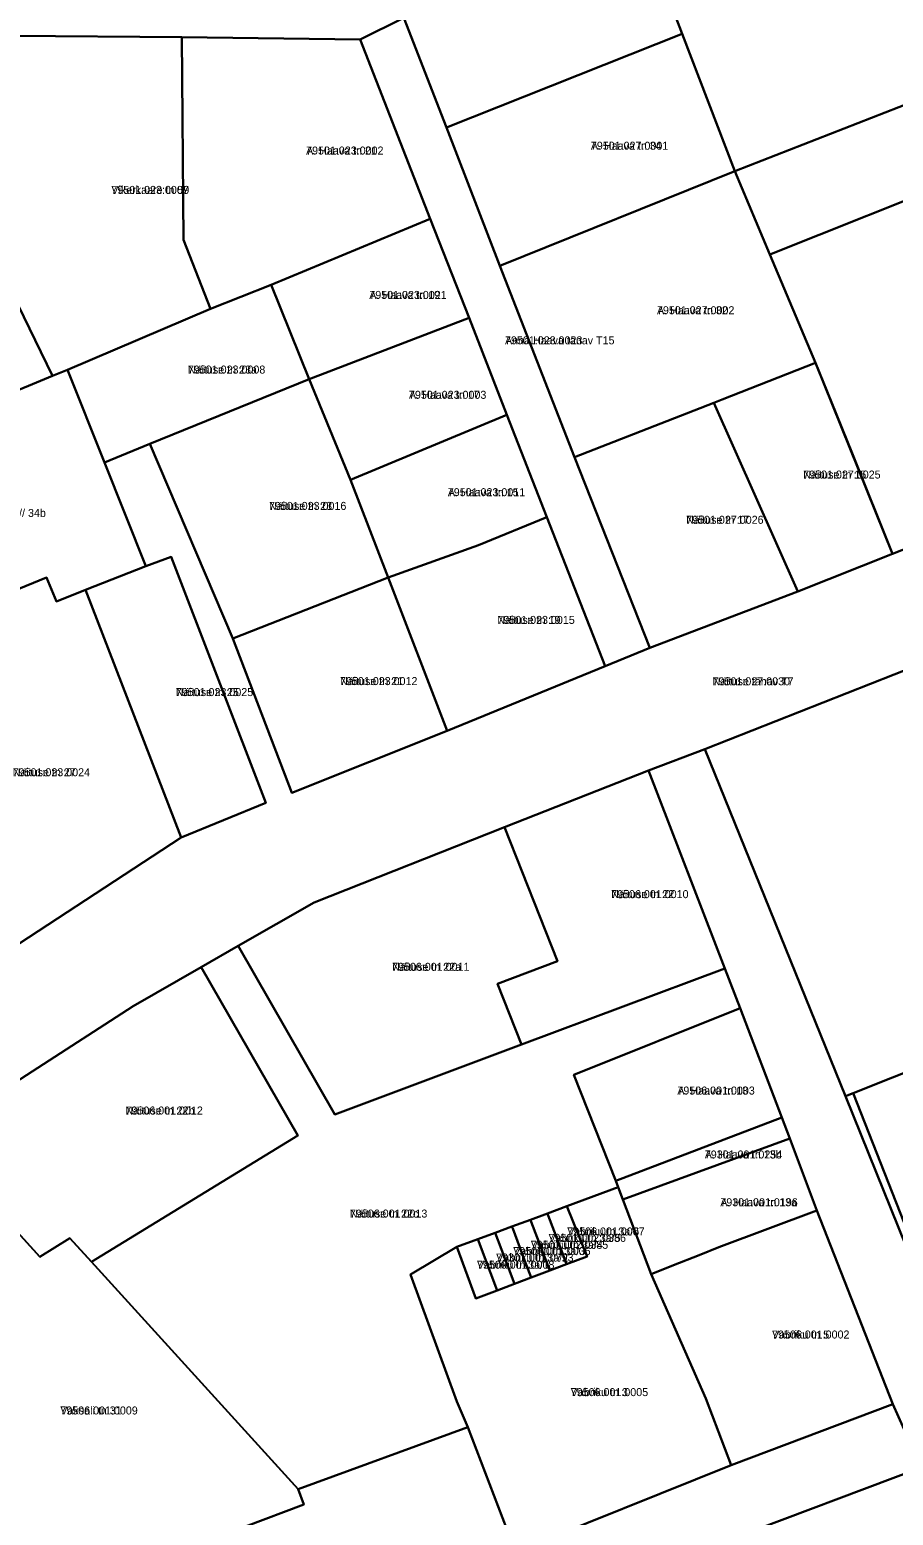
# Model space of a CAD drawing. Extents: x 643847 to 663718, y 6468443 to 6482775.
# Drawn here: x 658080 to 658241.8, y 6473906.7 to 6474185.2 of the extents above; entities that cross this region are included whole.
import ezdxf

# ---------------------------------------------------------------- set-up
doc = ezdxf.new("R2010")
doc.units = 0
for name, color, linetype in [('L_AADRESS', 7, 'Continuous'), ('PIIR', 7, 'Continuous'), ('TUNNUS', 7, 'Continuous')]:
    doc.layers.add(name, color=color, linetype=linetype)

msp = doc.modelspace()

# ---------------------------------------------------------------- linework, layer by layer
at = {"layer": 'PIIR'}
for points in [[(658220.23, 6474218.7), (658241.89, 6474203.25), (658253.12, 6474174.69), (658212.15, 6474158.69), (658202.29, 6474184.47), (658199.64, 6474191.39), (658168.69, 6474212.94), (658189.05, 6474240.99)], [(658168.69, 6474212.94), (658199.64, 6474191.39), (658202.29, 6474184.47), (658158.09, 6474166.9), (658150.14, 6474187.44)], [(658052.83, 6474184.17), (658027.17, 6474184.48), (658033.15, 6474210.25), (658036.76, 6474205.47), (658046.08, 6474197.88), (658048.87, 6474196.63), (658059.17, 6474194.95), (658113.95, 6474192.61), (658142.38, 6474191.9), (658150.14, 6474187.44), (658141.91, 6474183.41), (658108.53, 6474183.8), (658077, 6474184.04)], [(658169.44, 6474113), (658162.33, 6474131.2), (658155.06, 6474149.79), (658141.91, 6474183.41), (658150.14, 6474187.44), (658158.09, 6474166.9), (658168.12, 6474140.97), (658182.11, 6474105.07), (658196.23, 6474069.34), (658187.86, 6474065.91), (658176.93, 6474093.87)], [(658077, 6474184.04), (658076.72, 6474135.91), (658084.29, 6474120.32), (658053.28, 6474107.48), (658041.93, 6474129.79), (658044.12, 6474140.49), (658052.83, 6474184.17)], [(658202.29, 6474184.47), (658212.15, 6474158.69), (658168.12, 6474140.97), (658158.09, 6474166.9)], [(658108.53, 6474183.8), (658108.83, 6474145.85), (658113.9, 6474132.89), (658087.06, 6474121.47), (658084.29, 6474120.32), (658076.72, 6474135.91), (658077, 6474184.04)], [(658155.06, 6474149.79), (658125.27, 6474137.41), (658113.9, 6474132.89), (658108.83, 6474145.85), (658108.53, 6474183.8), (658141.91, 6474183.41)], [(658266.44, 6474129.81), (658255.35, 6474157.69), (658218.71, 6474143.11), (658212.15, 6474158.69), (658253.12, 6474174.69), (658257.01, 6474176.21), (658258.48, 6474173.11), (658259.64, 6474170.26), (658260.79, 6474167.36), (658262.05, 6474164.24), (658271.34, 6474167.8), (658274.61, 6474169.32), (658282.73, 6474149.06), (658286.94, 6474137.85), (658289.47, 6474129.76), (658287.77, 6474128.85), (658269.57, 6474121.94)], [(658212.15, 6474158.69), (658218.71, 6474143.11), (658227.27, 6474122.77), (658209.75, 6474115.9), (658208.2, 6474115.3), (658182.11, 6474105.07), (658168.12, 6474140.97)], [(658241.7, 6474086.94), (658227.27, 6474122.77), (658218.71, 6474143.11), (658255.35, 6474157.69), (658266.44, 6474129.81), (658261.79, 6474127.96), (658273.17, 6474099.34)], [(658155.06, 6474149.79), (658162.33, 6474131.2), (658132.38, 6474119.71), (658125.27, 6474137.41)], [(658094, 6474104.11), (658087.06, 6474121.47), (658113.9, 6474132.89), (658125.27, 6474137.41), (658132.38, 6474119.71), (658102.52, 6474107.57)], [(658169.44, 6474113), (658140.1, 6474100.85), (658132.38, 6474119.71), (658162.33, 6474131.2)], [(658011.24, 6474090.05), (658053.28, 6474107.48), (658084.29, 6474120.32), (658087.07, 6474121.49), (658094, 6474104.11), (658101.79, 6474084.63), (658090.47, 6474080.19), (658085, 6474078.05), (658083.14, 6474082.5), (658043.49, 6474066.26), (658008.68, 6474072.21)], [(658241.7, 6474086.94), (658223.92, 6474079.89), (658208.2, 6474115.3), (658209.75, 6474115.9), (658227.27, 6474122.77), (658230.25, 6474115.39), (658234.1, 6474105.83)], [(658102.52, 6474107.57), (658132.38, 6474119.71), (658140.1, 6474100.85), (658147.16, 6474082.53), (658118.06, 6474071.09)], [(658223.92, 6474079.89), (658196.23, 6474069.34), (658182.11, 6474105.07), (658208.2, 6474115.3)], [(658176.93, 6474093.87), (658164.12, 6474088.6), (658147.16, 6474082.53), (658140.1, 6474100.85), (658169.44, 6474113)], [(658158.24, 6474053.78), (658147.16, 6474082.53), (658164.12, 6474088.6), (658176.93, 6474093.87), (658187.86, 6474065.91)], [(658090.47, 6474080.19), (658101.79, 6474084.63), (658106.54, 6474086.42), (658124.28, 6474040.27), (658108.36, 6474033.79)], [(658008.68, 6474072.21), (658043.49, 6474066.26), (658083.14, 6474082.5), (658085, 6474078.05), (658090.47, 6474080.19), (658108.36, 6474033.79), (658069.04, 6474008.04), (658052.76, 6474033.21), (658048.03, 6474039.99), (658047.64, 6474041.28), (658046.7, 6474044.36), (658051.48, 6474045.82), (658049.73, 6474051.56), (658044.95, 6474050.1), (658042.19, 6474059.19), (658007.67, 6474065.14)], [(658129.1, 6474042.19), (658118.06, 6474071.09), (658147.16, 6474082.53), (658158.24, 6474053.78)], [(658275.21, 6474013.18), (658278.87, 6474003.61), (658234.33, 6473985.85), (658232.88, 6473985.27), (658206.5, 6474050.37), (658264.18, 6474073.08), (658279.34, 6474033.45), (658285.58, 6474017.15)], [(658169, 6474035.72), (658195.93, 6474046.32), (658210.26, 6474009.23), (658172.17, 6473994.98), (658167.67, 6474006.38), (658178.9, 6474010.61)], [(658119.05, 6474013.45), (658133.29, 6474021.62), (658169, 6474035.72), (658178.9, 6474010.61), (658167.67, 6474006.38), (658172.17, 6473994.98), (658137.16, 6473981.88)], [(658112.11, 6474009.48), (658119.05, 6474013.45), (658137.16, 6473981.88), (658172.17, 6473994.98), (658210.26, 6474009.23), (658213.15, 6474001.77), (658181.96, 6473989.27), (658189.82, 6473969.43), (658190.29, 6473968.22), (658180.68, 6473964.67), (658177.02, 6473963.32), (658173.84, 6473962.14), (658170.37, 6473960.86), (658167.25, 6473959.7), (658163.97, 6473958.49), (658160.05, 6473957.03), (658151.34, 6473951.87), (658160.07, 6473928.07), (658162.13, 6473923.26), (658130.32, 6473911.62), (658091.56, 6473954.23), (658130.22, 6473977.9)], [(658061.45, 6473977.65), (658099.41, 6474002.19), (658112.11, 6474009.48), (658130.22, 6473977.9), (658091.56, 6473954.23), (658087.53, 6473958.66), (658081.88, 6473955.21)], [(658234.33, 6473985.85), (658278.87, 6474003.61), (658289.19, 6474007.72), (658290.8, 6474003.49), (658290.27, 6474003.21), (658302.45, 6473971.44), (658302.54, 6473971.21), (658313.93, 6473941.17), (658259.97, 6473920.55)], [(658220.96, 6473981.31), (658189.82, 6473969.43), (658181.96, 6473989.27), (658213.15, 6474001.77)], [(658258.47, 6473919.96), (658247.11, 6473949.98), (658232.88, 6473985.27), (658234.33, 6473985.85), (658259.97, 6473920.55)], [(658189.82, 6473969.43), (658220.96, 6473981.31), (658222.44, 6473977.35), (658191.17, 6473965.92), (658190.29, 6473968.22)], [(658101.04, 6473873.61), (658086.01, 6473890.45), (658029.79, 6473952.09), (658029.64, 6473957.09), (658038.99, 6473963.11), (658061.45, 6473977.65), (658081.88, 6473955.21), (658087.53, 6473958.66), (658091.56, 6473954.23), (658130.32, 6473911.62), (658131.37, 6473908.78), (658120.43, 6473904.62), (658128.18, 6473883.63)], [(658196.47, 6473951.96), (658191.17, 6473965.92), (658222.44, 6473977.35), (658227.5, 6473963.84), (658209.13, 6473956.98), (658205.48, 6473955.47), (658200.65, 6473953.61)], [(658171.03, 6473899.88), (658162.13, 6473923.26), (658160.07, 6473928.07), (658151.34, 6473951.87), (658160.05, 6473957.03), (658163.59, 6473947.38), (658167.59, 6473948.88), (658170.86, 6473950.12), (658173.97, 6473951.29), (658177.46, 6473952.6), (658180.61, 6473953.79), (658184.44, 6473955.23), (658180.68, 6473964.67), (658190.29, 6473968.22), (658191.17, 6473965.92), (658196.47, 6473951.96), (658206.72, 6473928.6), (658211.43, 6473916.15)], [(658180.61, 6473953.79), (658179.38, 6473957.07), (658177.17, 6473962.9), (658177.02, 6473963.32), (658180.68, 6473964.67), (658184.44, 6473955.23)], [(658177.46, 6473952.6), (658173.97, 6473951.29), (658172.74, 6473954.57), (658170.52, 6473960.47), (658170.37, 6473960.86), (658173.84, 6473962.14), (658174, 6473961.73), (658176.22, 6473955.86)], [(658179.38, 6473957.07), (658180.61, 6473953.79), (658177.46, 6473952.6), (658176.22, 6473955.86), (658175.11, 6473958.79), (658174, 6473961.73), (658173.84, 6473962.14), (658177.02, 6473963.32), (658177.17, 6473962.9)], [(658211.43, 6473916.15), (658206.72, 6473928.6), (658196.47, 6473951.96), (658200.65, 6473953.61), (658205.48, 6473955.47), (658209.13, 6473956.98), (658227.5, 6473963.84), (658241.76, 6473927.55)], [(658170.86, 6473950.12), (658167.59, 6473948.88), (658166.35, 6473952.16), (658163.97, 6473958.49), (658167.25, 6473959.7), (658169.62, 6473953.4)], [(658170.86, 6473950.12), (658169.62, 6473953.4), (658167.25, 6473959.7), (658170.37, 6473960.86), (658170.52, 6473960.47), (658172.74, 6473954.57), (658173.97, 6473951.29)], [(658163.59, 6473947.38), (658160.05, 6473957.03), (658163.97, 6473958.49), (658166.35, 6473952.16), (658167.59, 6473948.88)], [(658101.04, 6473873.61), (658128.18, 6473883.63), (658171.03, 6473899.88), (658211.43, 6473916.15), (658241.76, 6473927.55), (658247.08, 6473915.71), (658210.88, 6473902.09), (658192.95, 6473895.3), (658160.95, 6473883.62), (658156.96, 6473882.17), (658133.07, 6473873.45), (658117.06, 6473867.6)], [(658120.43, 6473904.62), (658131.37, 6473908.78), (658130.32, 6473911.62), (658162.13, 6473923.26), (658171.03, 6473899.88), (658128.18, 6473883.63)], [(658247.08, 6473915.71), (658254.22, 6473897.08), (658228.09, 6473887.34), (658218.78, 6473883.72), (658210.88, 6473902.09)]]:
    msp.add_lwpolyline(points, close=True, dxfattribs=at)
for points in [[(658069.04, 6474008.04), (658108.36, 6474033.79), (658124.28, 6474040.27), (658106.54, 6474086.42), (658101.79, 6474084.63), (658094, 6474104.11), (658102.52, 6474107.57), (658118.06, 6474071.09), (658129.1, 6474042.19), (658158.24, 6474053.78), (658187.86, 6474065.91), (658196.23, 6474069.34), (658223.92, 6474079.89), (658241.7, 6474086.94), (658273.17, 6474099.34), (658261.79, 6474127.96), (658266.44, 6474129.81), (658269.57, 6474121.94), (658277.82, 6474101.16), (658294.31, 6474107.71), (658325.8, 6474120.17), (658357.54, 6474132.71), (658390.69, 6474145.8), (658401.03, 6474145.94)], [(658443.14, 6474143.35), (658387.08, 6474121.26), (658355.34, 6474109.12), (658330.83, 6474099.83), (658319.54, 6474094.87), (658303.05, 6474088.5), (658264.18, 6474073.08), (658206.5, 6474050.37), (658195.93, 6474046.32), (658169, 6474035.72), (658133.29, 6474021.62), (658119.05, 6474013.45), (658112.11, 6474009.48), (658099.41, 6474002.19), (658061.45, 6473977.65)], [(658254.22, 6473897.08), (658247.08, 6473915.71), (658241.76, 6473927.55), (658227.5, 6473963.84), (658222.44, 6473977.35), (658220.96, 6473981.31), (658213.15, 6474001.77), (658210.26, 6474009.23), (658195.93, 6474046.32), (658206.5, 6474050.37), (658232.88, 6473985.27), (658247.11, 6473949.98), (658258.47, 6473919.96), (658280.75, 6473863.29)]]:
    msp.add_lwpolyline(points, dxfattribs=at)

# ---------------------------------------------------------------- texts
at = {"layer": 'L_AADRESS'}
for s, p in [('A. Haava tn 21', (658131.8, 6474161.82)), ('A. Haava tn 34', (658185.16, 6474162.72)), ('Vikerkaare tn 59', (658095.31, 6474154.44)), ('A. Haava tn 19', (658143.64, 6474134.75)), ('A. Haava tn 32', (658197.55, 6474131.88)), ('Anna Haava tänav T15', (658169.07, 6474126.24)), ('Näituse tn 23a', (658109.65, 6474120.76)), ('A. Haava tn 17', (658151.07, 6474116.03)), ('Näituse tn 15', (658224.95, 6474101.08)), ('A. Haava tn 15', (658158.35, 6474097.77)), ('J. Hurda tn 34 // 34a // 34b', (658059.28, 6474093.88)), ('Näituse tn 23', (658124.84, 6474095.2)), ('Näituse tn 17', (658203.02, 6474092.6)), ('Näituse tn 19', (658167.64, 6474073.83)), ('Näituse tn 25', (658107.38, 6474060.3)), ('Näituse tn 21', (658138.16, 6474062.36)), ('Näituse tänav T7', (658207.97, 6474062.32)), ('Näituse tn 27', (658076.81, 6474045.27)), ('Näituse tn 22', (658188.96, 6474022.42)), ('Näituse tn 22a', (658147.91, 6474008.8)), ('A. Haava tn 13', (658201.37, 6473985.6)), ('Näituse tn 22b', (658097.95, 6473981.86)), ('A. Haava tn 13b', (658206.51, 6473973.62)), ('A. Haava tn 13a', (658209.42, 6473964.66)), ('Näituse tn 22c', (658140.01, 6473962.54)), ('Vabriku tn 3a/5', (658177.23, 6473957.99)), ('Vabriku tn 3a/6', (658180.73, 6473959.19)), ('Vabriku tn 3a/2', (658167.41, 6473954.3)), ('Vabriku tn 3a/3', (658170.61, 6473955.51)), ('Vabriku tn 3a/4', (658173.91, 6473956.69)), ('Vabriku tn 3a/1', (658163.82, 6473952.95)), ('Vabriku tn 5', (658219.11, 6473939.87)), ('Vabriku tn 3', (658181.39, 6473929.07)), ('Vaksali tn 31', (658085.75, 6473925.63))]:
    msp.add_text(s, height=1.5, dxfattribs=at).set_placement(p)
at = {"layer": 'TUNNUS'}
for s, p in [('79501:023:0002', (658131.8, 6474161.82)), ('79501:027:0001', (658185.16, 6474162.72)), ('79501:023:0007', (658095.31, 6474154.44)), ('79501:023:0021', (658143.64, 6474134.75)), ('79501:027:0002', (658197.55, 6474131.88)), ('79501:023:0023', (658169.07, 6474126.24)), ('79501:023:0008', (658109.65, 6474120.76)), ('79501:023:0003', (658151.07, 6474116.03)), ('79501:027:0025', (658224.95, 6474101.08)), ('79501:023:0011', (658158.35, 6474097.77)), ('79501:023:0016', (658124.84, 6474095.2)), ('79501:027:0026', (658203.02, 6474092.6)), ('79501:023:0015', (658167.64, 6474073.83)), ('79501:023:0025', (658107.38, 6474060.3)), ('79501:023:0012', (658138.16, 6474062.36)), ('79501:027:0030', (658207.97, 6474062.32)), ('79501:023:0024', (658076.81, 6474045.27)), ('79506:001:0010', (658188.96, 6474022.42)), ('79506:001:0011', (658147.91, 6474008.8)), ('79506:001:0003', (658201.37, 6473985.6)), ('79506:001:0012', (658097.95, 6473981.86)), ('79301:001:0254', (658206.51, 6473973.62)), ('79301:001:0196', (658209.42, 6473964.66)), ('79506:001:0013', (658140.01, 6473962.54)), ('79501:002:0386', (658177.23, 6473957.99)), ('79506:001:0007', (658180.73, 6473959.19)), ('79301:001:0793', (658167.41, 6473954.3)), ('79506:001:0006', (658170.61, 6473955.51)), ('79501:002:0385', (658173.91, 6473956.69)), ('79506:001:0008', (658163.82, 6473952.95)), ('79506:001:0002', (658219.11, 6473939.87)), ('79506:001:0005', (658181.39, 6473929.07)), ('79506:001:0009', (658085.75, 6473925.63))]:
    msp.add_text(s, height=1.5, dxfattribs=at).set_placement(p)

doc.saveas('drawing.dxf')
